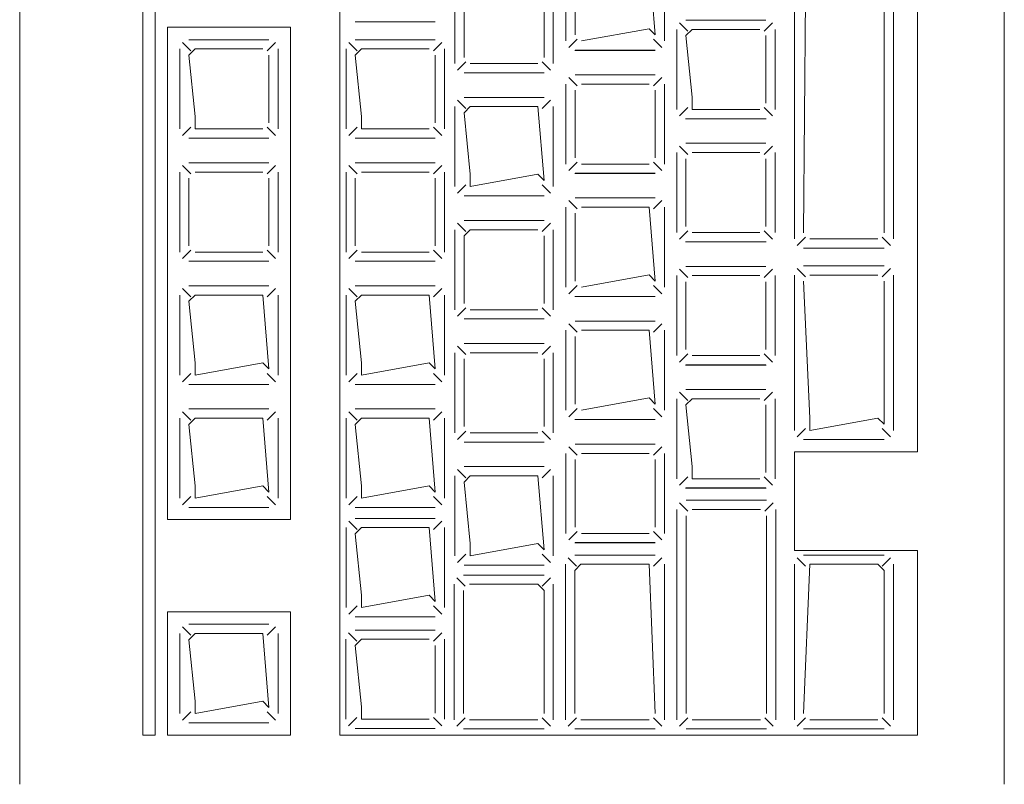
# Model space of a CAD drawing. Header units: feet. Extents: x 8 to 127, y 6 to 90.
# Tile 510 of 538: x 60.9998 to 61.0798, y 63.4356 to 63.4977. Entities that reach past the tile are written whole.
import ezdxf

# ---------------------------------------------------------------- set-up
doc = ezdxf.new("R2010")
doc.units = ezdxf.units.FT
doc.header["$MEASUREMENT"] = 0
doc.layers.add('MOBILARIO', color=8, linetype='Continuous')

msp = doc.modelspace()

# ---------------------------------------------------------------- linework, layer by layer
at = {"layer": 'MOBILARIO', "lineweight": 5}
for p, q in [((60.999782, 63.663621), (60.999782, 63.435621)), ((60.999782, 63.663621), (60.999782, 63.435621)), ((61.079782, 63.435621), (61.079782, 63.663621)), ((61.079782, 63.435621), (61.079782, 63.663621)), ((61.009782, 63.617621), (61.009782, 63.439621)), ((61.009782, 63.617621), (61.009782, 63.439621)), ((61.010782, 63.439621), (61.010782, 63.617621)), ((61.010782, 63.439621), (61.010782, 63.617621)), ((61.025782, 63.584121), (61.025782, 63.439621)), ((61.025782, 63.584121), (61.025782, 63.439621)), ((61.072722, 63.462621), (61.072722, 63.559121)), ((61.072722, 63.462621), (61.072722, 63.559121)), ((61.062722, 63.54182), (61.062722, 63.479923)), ((61.062722, 63.54182), (61.062722, 63.479923)), ((61.063472, 63.480423), (61.063972, 63.54182)), ((61.063472, 63.480423), (61.063972, 63.54182)), ((61.070767, 63.479923), (61.070767, 63.54182)), ((61.070767, 63.479923), (61.070767, 63.54182)), ((61.070017, 63.54132), (61.070017, 63.480423)), ((61.070017, 63.54132), (61.070017, 63.480423)), ((61.044169, 63.502508), (61.044169, 63.496008)), ((61.044169, 63.502508), (61.044169, 63.496008)), ((61.051419, 63.496508), (61.050919, 63.502508)), ((61.051419, 63.496508), (61.050919, 63.502508)), ((61.052169, 63.496008), (61.052169, 63.502508)), ((61.052169, 63.496008), (61.052169, 63.502508)), ((61.044919, 63.502008), (61.044919, 63.496508)), ((61.044919, 63.502008), (61.044919, 63.496508)), ((61.035133, 63.500676), (61.035133, 63.494176)), ((61.035133, 63.500676), (61.035133, 63.494176)), ((61.035883, 63.500176), (61.035883, 63.494676)), ((61.035883, 63.500176), (61.035883, 63.494676)), ((61.042383, 63.494676), (61.042383, 63.500176)), ((61.042383, 63.494676), (61.042383, 63.500176)), ((61.043133, 63.494176), (61.043133, 63.500676)), ((61.043133, 63.494176), (61.043133, 63.500676)), ((61.060418, 63.497695), (61.053918, 63.497695)), ((61.060418, 63.497695), (61.053918, 63.497695)), ((61.011782, 63.497121), (61.011782, 63.457121)), ((61.021782, 63.497121), (61.011782, 63.497121)), ((61.011782, 63.497121), (61.011782, 63.457121)), ((61.021782, 63.497121), (61.011782, 63.497121)), ((61.021782, 63.457121), (61.021782, 63.497121)), ((61.021782, 63.457121), (61.021782, 63.497121)), ((61.027049, 63.497561), (61.033549, 63.497561)), ((61.027049, 63.497561), (61.033549, 63.497561)), ((61.045419, 63.496008), (61.050919, 63.497008)), ((61.045419, 63.496008), (61.050919, 63.497008)), ((61.050919, 63.497008), (61.051419, 63.496508)), ((61.050919, 63.497008), (61.051419, 63.496508)), ((61.053168, 63.496945), (61.053168, 63.490445)), ((61.053168, 63.496945), (61.053168, 63.490445)), ((61.054065, 63.496799), (61.053388, 63.497476)), ((61.054065, 63.496799), (61.053388, 63.497476)), ((61.054418, 63.496945), (61.053918, 63.496445)), ((61.054418, 63.496945), (61.053918, 63.496445)), ((61.059918, 63.496945), (61.054418, 63.496945)), ((61.059918, 63.496945), (61.054418, 63.496945)), ((61.060272, 63.496799), (61.060949, 63.497476)), ((61.060272, 63.496799), (61.060949, 63.497476)), ((61.061168, 63.490445), (61.061168, 63.496945)), ((61.061168, 63.490445), (61.061168, 63.496945)), ((61.020032, 63.496112), (61.013532, 63.496112)), ((61.020032, 63.496112), (61.013532, 63.496112)), ((61.033549, 63.496112), (61.027049, 63.496112)), ((61.033549, 63.496112), (61.027049, 63.496112)), ((61.045065, 63.496155), (61.044389, 63.495478)), ((61.045065, 63.496155), (61.044389, 63.495478)), ((61.051272, 63.496155), (61.051949, 63.495478)), ((61.051272, 63.496155), (61.051949, 63.495478)), ((61.053918, 63.496445), (61.054418, 63.491445)), ((61.053918, 63.496445), (61.054418, 63.491445)), ((61.060418, 63.490945), (61.060418, 63.496445)), ((61.060418, 63.490945), (61.060418, 63.496445)), ((61.012782, 63.495362), (61.012782, 63.488862)), ((61.012782, 63.495362), (61.012782, 63.488862)), ((61.013679, 63.495215), (61.013002, 63.495892)), ((61.013679, 63.495215), (61.013002, 63.495892)), ((61.014032, 63.495362), (61.013532, 63.494862)), ((61.014032, 63.495362), (61.013532, 63.494862)), ((61.019532, 63.495362), (61.014032, 63.495362)), ((61.019532, 63.495362), (61.014032, 63.495362)), ((61.019886, 63.495215), (61.020563, 63.495892)), ((61.019886, 63.495215), (61.020563, 63.495892)), ((61.020782, 63.488862), (61.020782, 63.495362)), ((61.020782, 63.488862), (61.020782, 63.495362)), ((61.026299, 63.495362), (61.026299, 63.488862)), ((61.026299, 63.495362), (61.026299, 63.488862)), ((61.027196, 63.495215), (61.026519, 63.495892)), ((61.027196, 63.495215), (61.026519, 63.495892)), ((61.027549, 63.495362), (61.027049, 63.494862)), ((61.027549, 63.495362), (61.027049, 63.494862)), ((61.033049, 63.495362), (61.027549, 63.495362)), ((61.033049, 63.495362), (61.027549, 63.495362)), ((61.033403, 63.495215), (61.03408, 63.495892)), ((61.033403, 63.495215), (61.03408, 63.495892)), ((61.034299, 63.488862), (61.034299, 63.495362)), ((61.034299, 63.488862), (61.034299, 63.495362)), ((61.044883, 63.495246), (61.051427, 63.495246)), ((61.044883, 63.495246), (61.051427, 63.495246)), ((61.044919, 63.495258), (61.051419, 63.495258)), ((61.044919, 63.495258), (61.051419, 63.495258)), ((61.013532, 63.494862), (61.014032, 63.489862)), ((61.013532, 63.494862), (61.014032, 63.489862)), ((61.020032, 63.489362), (61.020032, 63.494862)), ((61.020032, 63.489362), (61.020032, 63.494862)), ((61.027049, 63.494862), (61.027549, 63.489862)), ((61.027049, 63.494862), (61.027549, 63.489862)), ((61.033549, 63.489362), (61.033549, 63.494862)), ((61.033549, 63.489362), (61.033549, 63.494862)), ((61.036029, 63.494322), (61.035352, 63.493646)), ((61.036029, 63.494322), (61.035352, 63.493646)), ((61.036383, 63.494176), (61.041883, 63.494176)), ((61.036383, 63.494176), (61.041883, 63.494176)), ((61.042236, 63.494322), (61.042913, 63.493646)), ((61.042236, 63.494322), (61.042913, 63.493646)), ((61.035883, 63.493426), (61.042383, 63.493426)), ((61.035883, 63.493426), (61.042383, 63.493426)), ((61.045065, 63.492362), (61.044389, 63.493039)), ((61.045065, 63.492362), (61.044389, 63.493039)), ((61.051419, 63.493258), (61.044919, 63.493258)), ((61.051419, 63.493258), (61.044919, 63.493258)), ((61.051272, 63.492362), (61.051949, 63.493039)), ((61.051272, 63.492362), (61.051949, 63.493039)), ((61.044169, 63.492508), (61.044169, 63.486008)), ((61.044169, 63.492508), (61.044169, 63.486008)), ((61.044919, 63.492008), (61.044919, 63.486508)), ((61.044919, 63.492008), (61.044919, 63.486508)), ((61.050919, 63.492508), (61.045419, 63.492508)), ((61.050919, 63.492508), (61.045419, 63.492508)), ((61.051419, 63.486508), (61.051419, 63.492008)), ((61.051419, 63.486508), (61.051419, 63.492008)), ((61.052169, 63.486008), (61.052169, 63.492508)), ((61.052169, 63.486008), (61.052169, 63.492508)), ((61.036029, 63.490529), (61.035352, 63.491206)), ((61.036029, 63.490529), (61.035352, 63.491206)), ((61.042383, 63.491426), (61.035883, 63.491426)), ((61.042383, 63.491426), (61.035883, 63.491426)), ((61.042236, 63.490529), (61.042913, 63.491206)), ((61.042236, 63.490529), (61.042913, 63.491206)), ((61.054418, 63.491445), (61.054418, 63.490445)), ((61.054418, 63.491445), (61.054418, 63.490445)), ((61.035133, 63.490676), (61.035133, 63.484176)), ((61.035133, 63.490676), (61.035133, 63.484176)), ((61.036383, 63.490676), (61.035883, 63.490176)), ((61.036383, 63.490676), (61.035883, 63.490176)), ((61.041883, 63.490676), (61.036383, 63.490676)), ((61.041883, 63.490676), (61.036383, 63.490676)), ((61.042383, 63.484676), (61.041883, 63.490676)), ((61.042383, 63.484676), (61.041883, 63.490676)), ((61.043133, 63.484176), (61.043133, 63.490676)), ((61.043133, 63.484176), (61.043133, 63.490676)), ((61.054065, 63.490592), (61.053388, 63.489915)), ((61.054065, 63.490592), (61.053388, 63.489915)), ((61.054418, 63.490445), (61.059918, 63.490445)), ((61.054418, 63.490445), (61.059918, 63.490445)), ((61.060272, 63.490592), (61.060949, 63.489915)), ((61.060272, 63.490592), (61.060949, 63.489915)), ((61.014032, 63.489862), (61.014032, 63.488862)), ((61.014032, 63.489862), (61.014032, 63.488862)), ((61.027549, 63.489862), (61.027549, 63.488862)), ((61.027549, 63.489862), (61.027549, 63.488862)), ((61.035883, 63.490176), (61.036383, 63.485176)), ((61.035883, 63.490176), (61.036383, 63.485176)), ((61.053882, 63.489683), (61.060427, 63.489683)), ((61.053882, 63.489683), (61.060427, 63.489683)), ((61.053918, 63.489695), (61.060418, 63.489695)), ((61.053918, 63.489695), (61.060418, 63.489695)), ((61.013679, 63.489008), (61.013002, 63.488331)), ((61.013679, 63.489008), (61.013002, 63.488331)), ((61.014032, 63.488862), (61.019532, 63.488862)), ((61.014032, 63.488862), (61.019532, 63.488862)), ((61.019886, 63.489008), (61.020563, 63.488331)), ((61.019886, 63.489008), (61.020563, 63.488331)), ((61.027196, 63.489008), (61.026519, 63.488331)), ((61.027196, 63.489008), (61.026519, 63.488331)), ((61.027549, 63.488862), (61.033049, 63.488862)), ((61.027549, 63.488862), (61.033049, 63.488862)), ((61.033403, 63.489008), (61.03408, 63.488331)), ((61.033403, 63.489008), (61.03408, 63.488331)), ((61.013532, 63.488112), (61.020032, 63.488112)), ((61.013532, 63.488112), (61.020032, 63.488112)), ((61.027049, 63.488112), (61.033549, 63.488112)), ((61.027049, 63.488112), (61.033549, 63.488112)), ((61.054065, 63.486799), (61.053388, 63.487476)), ((61.054065, 63.486799), (61.053388, 63.487476)), ((61.060418, 63.487695), (61.053918, 63.487695)), ((61.060418, 63.487695), (61.053918, 63.487695)), ((61.060272, 63.486799), (61.060949, 63.487476)), ((61.060272, 63.486799), (61.060949, 63.487476)), ((61.053168, 63.486945), (61.053168, 63.480445)), ((61.053168, 63.486945), (61.053168, 63.480445)), ((61.053918, 63.486445), (61.053918, 63.480945)), ((61.053918, 63.486445), (61.053918, 63.480945)), ((61.059918, 63.486945), (61.054418, 63.486945)), ((61.059918, 63.486945), (61.054418, 63.486945)), ((61.060418, 63.480945), (61.060418, 63.486445)), ((61.060418, 63.480945), (61.060418, 63.486445)), ((61.061168, 63.480445), (61.061168, 63.486945)), ((61.061168, 63.480445), (61.061168, 63.486945)), ((61.013679, 63.485215), (61.013002, 63.485892)), ((61.013679, 63.485215), (61.013002, 63.485892)), ((61.020032, 63.486112), (61.013532, 63.486112)), ((61.020032, 63.486112), (61.013532, 63.486112)), ((61.019886, 63.485215), (61.020563, 63.485892)), ((61.019886, 63.485215), (61.020563, 63.485892)), ((61.027196, 63.485215), (61.026519, 63.485892)), ((61.027196, 63.485215), (61.026519, 63.485892)), ((61.033549, 63.486112), (61.027049, 63.486112)), ((61.033549, 63.486112), (61.027049, 63.486112)), ((61.033403, 63.485215), (61.03408, 63.485892)), ((61.033403, 63.485215), (61.03408, 63.485892)), ((61.045065, 63.486155), (61.044389, 63.485478)), ((61.045065, 63.486155), (61.044389, 63.485478)), ((61.045419, 63.486008), (61.050919, 63.486008)), ((61.045419, 63.486008), (61.050919, 63.486008)), ((61.051272, 63.486155), (61.051949, 63.485478)), ((61.051272, 63.486155), (61.051949, 63.485478)), ((61.012782, 63.485362), (61.012782, 63.478862)), ((61.012782, 63.485362), (61.012782, 63.478862)), ((61.013532, 63.484862), (61.013532, 63.479362)), ((61.013532, 63.484862), (61.013532, 63.479362)), ((61.019532, 63.485362), (61.014032, 63.485362)), ((61.019532, 63.485362), (61.014032, 63.485362)), ((61.020032, 63.479362), (61.020032, 63.484862)), ((61.020032, 63.479362), (61.020032, 63.484862)), ((61.020782, 63.478862), (61.020782, 63.485362)), ((61.020782, 63.478862), (61.020782, 63.485362)), ((61.026299, 63.485362), (61.026299, 63.478862)), ((61.026299, 63.485362), (61.026299, 63.478862)), ((61.027049, 63.484862), (61.027049, 63.479362)), ((61.027049, 63.484862), (61.027049, 63.479362)), ((61.033049, 63.485362), (61.027549, 63.485362)), ((61.033049, 63.485362), (61.027549, 63.485362)), ((61.033549, 63.479362), (61.033549, 63.484862)), ((61.033549, 63.479362), (61.033549, 63.484862)), ((61.034299, 63.478862), (61.034299, 63.485362)), ((61.034299, 63.478862), (61.034299, 63.485362)), ((61.036383, 63.485176), (61.036383, 63.484176)), ((61.036383, 63.484176), (61.041883, 63.485176)), ((61.036383, 63.485176), (61.036383, 63.484176)), ((61.036383, 63.484176), (61.041883, 63.485176)), ((61.041883, 63.485176), (61.042383, 63.484676)), ((61.041883, 63.485176), (61.042383, 63.484676)), ((61.044883, 63.485246), (61.051427, 63.485246)), ((61.044883, 63.485246), (61.051427, 63.485246)), ((61.044919, 63.485258), (61.051419, 63.485258)), ((61.044919, 63.485258), (61.051419, 63.485258)), ((61.036029, 63.484322), (61.035352, 63.483646)), ((61.036029, 63.484322), (61.035352, 63.483646)), ((61.042236, 63.484322), (61.042913, 63.483646)), ((61.042236, 63.484322), (61.042913, 63.483646)), ((61.035883, 63.483426), (61.042383, 63.483426)), ((61.035883, 63.483426), (61.042383, 63.483426)), ((61.051419, 63.483258), (61.044919, 63.483258)), ((61.051419, 63.483258), (61.044919, 63.483258)), ((61.044169, 63.482508), (61.044169, 63.476008)), ((61.044169, 63.482508), (61.044169, 63.476008)), ((61.045065, 63.482362), (61.044389, 63.483039)), ((61.045065, 63.482362), (61.044389, 63.483039)), ((61.050919, 63.482508), (61.045419, 63.482508)), ((61.050919, 63.482508), (61.045419, 63.482508)), ((61.051419, 63.476508), (61.050919, 63.482508)), ((61.051419, 63.476508), (61.050919, 63.482508)), ((61.051272, 63.482362), (61.051949, 63.483039)), ((61.051272, 63.482362), (61.051949, 63.483039)), ((61.052169, 63.476008), (61.052169, 63.482508)), ((61.052169, 63.476008), (61.052169, 63.482508)), ((61.044919, 63.482008), (61.044919, 63.476508)), ((61.044919, 63.482008), (61.044919, 63.476508)), ((61.036029, 63.480529), (61.035352, 63.481206)), ((61.036029, 63.480529), (61.035352, 63.481206)), ((61.042383, 63.481426), (61.035883, 63.481426)), ((61.042383, 63.481426), (61.035883, 63.481426)), ((61.042236, 63.480529), (61.042913, 63.481206)), ((61.042236, 63.480529), (61.042913, 63.481206)), ((61.035133, 63.480676), (61.035133, 63.474176)), ((61.035133, 63.480676), (61.035133, 63.474176)), ((61.036383, 63.480676), (61.035883, 63.480176)), ((61.036383, 63.480676), (61.035883, 63.480176)), ((61.035883, 63.480176), (61.035883, 63.474676)), ((61.035883, 63.480176), (61.035883, 63.474676)), ((61.041883, 63.480676), (61.036383, 63.480676)), ((61.041883, 63.480676), (61.036383, 63.480676)), ((61.042383, 63.474676), (61.042383, 63.480176)), ((61.042383, 63.474676), (61.042383, 63.480176)), ((61.043133, 63.474176), (61.043133, 63.480676)), ((61.043133, 63.474176), (61.043133, 63.480676)), ((61.054065, 63.480592), (61.053388, 63.479915)), ((61.054065, 63.480592), (61.053388, 63.479915)), ((61.054418, 63.480445), (61.059918, 63.480445)), ((61.054418, 63.480445), (61.059918, 63.480445)), ((61.060272, 63.480592), (61.060949, 63.479915)), ((61.060272, 63.480592), (61.060949, 63.479915)), ((61.063619, 63.48007), (61.062942, 63.479393)), ((61.063619, 63.48007), (61.062942, 63.479393)), ((61.06987, 63.48007), (61.070547, 63.479393)), ((61.06987, 63.48007), (61.070547, 63.479393)), ((61.053882, 63.479683), (61.060427, 63.479683)), ((61.053882, 63.479683), (61.060427, 63.479683)), ((61.053918, 63.479695), (61.060418, 63.479695)), ((61.053918, 63.479695), (61.060418, 63.479695)), ((61.069517, 63.479923), (61.063972, 63.479923)), ((61.069517, 63.479923), (61.063972, 63.479923)), ((61.013679, 63.479008), (61.013002, 63.478331)), ((61.013679, 63.479008), (61.013002, 63.478331)), ((61.014032, 63.478862), (61.019532, 63.478862)), ((61.014032, 63.478862), (61.019532, 63.478862)), ((61.019886, 63.479008), (61.020563, 63.478331)), ((61.019886, 63.479008), (61.020563, 63.478331)), ((61.027196, 63.479008), (61.026519, 63.478331)), ((61.027196, 63.479008), (61.026519, 63.478331)), ((61.027549, 63.478862), (61.033049, 63.478862)), ((61.027549, 63.478862), (61.033049, 63.478862)), ((61.033403, 63.479008), (61.03408, 63.478331)), ((61.033403, 63.479008), (61.03408, 63.478331)), ((61.063472, 63.479173), (61.070017, 63.479173)), ((61.063472, 63.479173), (61.070017, 63.479173)), ((61.013532, 63.478112), (61.020032, 63.478112)), ((61.013532, 63.478112), (61.020032, 63.478112)), ((61.027049, 63.478112), (61.033549, 63.478112)), ((61.027049, 63.478112), (61.033549, 63.478112)), ((61.060418, 63.477695), (61.053918, 63.477695)), ((61.060418, 63.477695), (61.053918, 63.477695)), ((61.063472, 63.477746), (61.070017, 63.477746)), ((61.063472, 63.477746), (61.070017, 63.477746)), ((61.045419, 63.476008), (61.050919, 63.477008)), ((61.045419, 63.476008), (61.050919, 63.477008)), ((61.050919, 63.477008), (61.051419, 63.476508)), ((61.050919, 63.477008), (61.051419, 63.476508)), ((61.053168, 63.476945), (61.053168, 63.470445)), ((61.053168, 63.476945), (61.053168, 63.470445)), ((61.054065, 63.476799), (61.053388, 63.477476)), ((61.054065, 63.476799), (61.053388, 63.477476)), ((61.059918, 63.476945), (61.054418, 63.476945)), ((61.059918, 63.476945), (61.054418, 63.476945)), ((61.060272, 63.476799), (61.060949, 63.477476)), ((61.060272, 63.476799), (61.060949, 63.477476)), ((61.061168, 63.470445), (61.061168, 63.476945)), ((61.061168, 63.470445), (61.061168, 63.476945)), ((61.062722, 63.464371), (61.062722, 63.476996)), ((61.062722, 63.464371), (61.062722, 63.476996)), ((61.063619, 63.47685), (61.062942, 63.477527)), ((61.063619, 63.47685), (61.062942, 63.477527)), ((61.069517, 63.476996), (61.063972, 63.476996)), ((61.069517, 63.476996), (61.063972, 63.476996)), ((61.06987, 63.47685), (61.070547, 63.477527)), ((61.06987, 63.47685), (61.070547, 63.477527)), ((61.070767, 63.476996), (61.070767, 63.464371)), ((61.070767, 63.476996), (61.070767, 63.464371)), ((61.020032, 63.476112), (61.013532, 63.476112)), ((61.020032, 63.476112), (61.013532, 63.476112)), ((61.033549, 63.476112), (61.027049, 63.476112)), ((61.033549, 63.476112), (61.027049, 63.476112)), ((61.045065, 63.476155), (61.044389, 63.475478)), ((61.045065, 63.476155), (61.044389, 63.475478)), ((61.051272, 63.476155), (61.051949, 63.475478)), ((61.051272, 63.476155), (61.051949, 63.475478)), ((61.053918, 63.476445), (61.053918, 63.470945)), ((61.053918, 63.476445), (61.053918, 63.470945)), ((61.060418, 63.470945), (61.060418, 63.476445)), ((61.060418, 63.470945), (61.060418, 63.476445)), ((61.063472, 63.476496), (61.063972, 63.465371)), ((61.063472, 63.476496), (61.063972, 63.465371)), ((61.070017, 63.464871), (61.070017, 63.476496)), ((61.070017, 63.464871), (61.070017, 63.476496)), ((61.012782, 63.475362), (61.012782, 63.468862)), ((61.012782, 63.475362), (61.012782, 63.468862)), ((61.013679, 63.475215), (61.013002, 63.475892)), ((61.013679, 63.475215), (61.013002, 63.475892)), ((61.014032, 63.475362), (61.013532, 63.474862)), ((61.014032, 63.475362), (61.013532, 63.474862)), ((61.019532, 63.475362), (61.014032, 63.475362)), ((61.019532, 63.475362), (61.014032, 63.475362)), ((61.020032, 63.469362), (61.019532, 63.475362)), ((61.020032, 63.469362), (61.019532, 63.475362)), ((61.019886, 63.475215), (61.020563, 63.475892)), ((61.019886, 63.475215), (61.020563, 63.475892)), ((61.020782, 63.468862), (61.020782, 63.475362)), ((61.020782, 63.468862), (61.020782, 63.475362)), ((61.026299, 63.475362), (61.026299, 63.468862)), ((61.026299, 63.475362), (61.026299, 63.468862)), ((61.027196, 63.475215), (61.026519, 63.475892)), ((61.027196, 63.475215), (61.026519, 63.475892)), ((61.027549, 63.475362), (61.027049, 63.474862)), ((61.027549, 63.475362), (61.027049, 63.474862)), ((61.033049, 63.475362), (61.027549, 63.475362)), ((61.033049, 63.475362), (61.027549, 63.475362)), ((61.033549, 63.469362), (61.033049, 63.475362)), ((61.033549, 63.469362), (61.033049, 63.475362)), ((61.033403, 63.475215), (61.03408, 63.475892)), ((61.033403, 63.475215), (61.03408, 63.475892)), ((61.034299, 63.468862), (61.034299, 63.475362)), ((61.034299, 63.468862), (61.034299, 63.475362)), ((61.044883, 63.475246), (61.051427, 63.475246)), ((61.044883, 63.475246), (61.051427, 63.475246)), ((61.044919, 63.475258), (61.051419, 63.475258)), ((61.044919, 63.475258), (61.051419, 63.475258)), ((61.013532, 63.474862), (61.014032, 63.469862)), ((61.013532, 63.474862), (61.014032, 63.469862)), ((61.027049, 63.474862), (61.027549, 63.469862)), ((61.027049, 63.474862), (61.027549, 63.469862)), ((61.036029, 63.474322), (61.035352, 63.473646)), ((61.036029, 63.474322), (61.035352, 63.473646)), ((61.036383, 63.474176), (61.041883, 63.474176)), ((61.036383, 63.474176), (61.041883, 63.474176)), ((61.042236, 63.474322), (61.042913, 63.473646)), ((61.042236, 63.474322), (61.042913, 63.473646)), ((61.035883, 63.473426), (61.042383, 63.473426)), ((61.035883, 63.473426), (61.042383, 63.473426)), ((61.045065, 63.472362), (61.044389, 63.473039)), ((61.045065, 63.472362), (61.044389, 63.473039)), ((61.051419, 63.473258), (61.044919, 63.473258)), ((61.051419, 63.473258), (61.044919, 63.473258)), ((61.051272, 63.472362), (61.051949, 63.473039)), ((61.051272, 63.472362), (61.051949, 63.473039)), ((61.044169, 63.472508), (61.044169, 63.466008)), ((61.044169, 63.472508), (61.044169, 63.466008)), ((61.044919, 63.472008), (61.044919, 63.466508)), ((61.044919, 63.472008), (61.044919, 63.466508)), ((61.050919, 63.472508), (61.045419, 63.472508)), ((61.050919, 63.472508), (61.045419, 63.472508)), ((61.051419, 63.466508), (61.050919, 63.472508)), ((61.051419, 63.466508), (61.050919, 63.472508)), ((61.052169, 63.466008), (61.052169, 63.472508)), ((61.052169, 63.466008), (61.052169, 63.472508)), ((61.036029, 63.470529), (61.035352, 63.471206)), ((61.036029, 63.470529), (61.035352, 63.471206)), ((61.042383, 63.471426), (61.035883, 63.471426)), ((61.042383, 63.471426), (61.035883, 63.471426)), ((61.042236, 63.470529), (61.042913, 63.471206)), ((61.042236, 63.470529), (61.042913, 63.471206)), ((61.035133, 63.470676), (61.035133, 63.464176)), ((61.035133, 63.470676), (61.035133, 63.464176)), ((61.041883, 63.470676), (61.036383, 63.470676)), ((61.041883, 63.470676), (61.036383, 63.470676)), ((61.043133, 63.464176), (61.043133, 63.470676)), ((61.043133, 63.464176), (61.043133, 63.470676)), ((61.054065, 63.470592), (61.053388, 63.469915)), ((61.054065, 63.470592), (61.053388, 63.469915)), ((61.054418, 63.470445), (61.059918, 63.470445)), ((61.054418, 63.470445), (61.059918, 63.470445)), ((61.060272, 63.470592), (61.060949, 63.469915)), ((61.060272, 63.470592), (61.060949, 63.469915)), ((61.014032, 63.469862), (61.014032, 63.468862)), ((61.014032, 63.468862), (61.019532, 63.469862)), ((61.014032, 63.469862), (61.014032, 63.468862)), ((61.014032, 63.468862), (61.019532, 63.469862)), ((61.019532, 63.469862), (61.020032, 63.469362)), ((61.019532, 63.469862), (61.020032, 63.469362)), ((61.027549, 63.469862), (61.027549, 63.468862)), ((61.027549, 63.468862), (61.033049, 63.469862)), ((61.027549, 63.469862), (61.027549, 63.468862)), ((61.027549, 63.468862), (61.033049, 63.469862)), ((61.033049, 63.469862), (61.033549, 63.469362)), ((61.033049, 63.469862), (61.033549, 63.469362)), ((61.035883, 63.470176), (61.035883, 63.464676)), ((61.035883, 63.470176), (61.035883, 63.464676)), ((61.042383, 63.464676), (61.042383, 63.470176)), ((61.042383, 63.464676), (61.042383, 63.470176)), ((61.053882, 63.469683), (61.060427, 63.469683)), ((61.053882, 63.469683), (61.060427, 63.469683)), ((61.053918, 63.469695), (61.060418, 63.469695)), ((61.053918, 63.469695), (61.060418, 63.469695)), ((61.013679, 63.469008), (61.013002, 63.468331)), ((61.013679, 63.469008), (61.013002, 63.468331)), ((61.019886, 63.469008), (61.020563, 63.468331)), ((61.019886, 63.469008), (61.020563, 63.468331)), ((61.027196, 63.469008), (61.026519, 63.468331)), ((61.027196, 63.469008), (61.026519, 63.468331)), ((61.033403, 63.469008), (61.03408, 63.468331)), ((61.033403, 63.469008), (61.03408, 63.468331)), ((61.013532, 63.468112), (61.020032, 63.468112)), ((61.013532, 63.468112), (61.020032, 63.468112)), ((61.027049, 63.468112), (61.033549, 63.468112)), ((61.027049, 63.468112), (61.033549, 63.468112)), ((61.054065, 63.466799), (61.053388, 63.467476)), ((61.054065, 63.466799), (61.053388, 63.467476)), ((61.060418, 63.467695), (61.053918, 63.467695)), ((61.060418, 63.467695), (61.053918, 63.467695)), ((61.060272, 63.466799), (61.060949, 63.467476)), ((61.060272, 63.466799), (61.060949, 63.467476)), ((61.045419, 63.466008), (61.050919, 63.467008)), ((61.045419, 63.466008), (61.050919, 63.467008)), ((61.050919, 63.467008), (61.051419, 63.466508)), ((61.050919, 63.467008), (61.051419, 63.466508)), ((61.053168, 63.466945), (61.053168, 63.460445)), ((61.053168, 63.466945), (61.053168, 63.460445)), ((61.054418, 63.466945), (61.053918, 63.466445)), ((61.054418, 63.466945), (61.053918, 63.466445)), ((61.053918, 63.466445), (61.054418, 63.461445)), ((61.053918, 63.466445), (61.054418, 63.461445)), ((61.059918, 63.466945), (61.054418, 63.466945)), ((61.059918, 63.466945), (61.054418, 63.466945)), ((61.060418, 63.460945), (61.060418, 63.466445)), ((61.060418, 63.460945), (61.060418, 63.466445)), ((61.061168, 63.460445), (61.061168, 63.466945)), ((61.061168, 63.460445), (61.061168, 63.466945)), ((61.013679, 63.465215), (61.013002, 63.465892)), ((61.013679, 63.465215), (61.013002, 63.465892)), ((61.020032, 63.466112), (61.013532, 63.466112)), ((61.020032, 63.466112), (61.013532, 63.466112)), ((61.019886, 63.465215), (61.020563, 63.465892)), ((61.019886, 63.465215), (61.020563, 63.465892)), ((61.027196, 63.465215), (61.026519, 63.465892)), ((61.027196, 63.465215), (61.026519, 63.465892)), ((61.033549, 63.466112), (61.027049, 63.466112)), ((61.033549, 63.466112), (61.027049, 63.466112)), ((61.033403, 63.465215), (61.03408, 63.465892)), ((61.033403, 63.465215), (61.03408, 63.465892)), ((61.045065, 63.466155), (61.044389, 63.465478)), ((61.045065, 63.466155), (61.044389, 63.465478)), ((61.051272, 63.466155), (61.051949, 63.465478)), ((61.051272, 63.466155), (61.051949, 63.465478)), ((61.012782, 63.465362), (61.012782, 63.458862)), ((61.012782, 63.465362), (61.012782, 63.458862)), ((61.014032, 63.465362), (61.013532, 63.464862)), ((61.014032, 63.465362), (61.013532, 63.464862)), ((61.013532, 63.464862), (61.014032, 63.459862)), ((61.013532, 63.464862), (61.014032, 63.459862)), ((61.019532, 63.465362), (61.014032, 63.465362)), ((61.019532, 63.465362), (61.014032, 63.465362)), ((61.020032, 63.459362), (61.019532, 63.465362)), ((61.020032, 63.459362), (61.019532, 63.465362)), ((61.020782, 63.458862), (61.020782, 63.465362)), ((61.020782, 63.458862), (61.020782, 63.465362)), ((61.026299, 63.465362), (61.026299, 63.458862)), ((61.026299, 63.465362), (61.026299, 63.458862)), ((61.027549, 63.465362), (61.027049, 63.464862)), ((61.027549, 63.465362), (61.027049, 63.464862)), ((61.027049, 63.464862), (61.027549, 63.459862)), ((61.027049, 63.464862), (61.027549, 63.459862)), ((61.033049, 63.465362), (61.027549, 63.465362)), ((61.033049, 63.465362), (61.027549, 63.465362)), ((61.033549, 63.459362), (61.033049, 63.465362)), ((61.033549, 63.459362), (61.033049, 63.465362)), ((61.034299, 63.458862), (61.034299, 63.465362)), ((61.034299, 63.458862), (61.034299, 63.465362)), ((61.044883, 63.465246), (61.051427, 63.465246)), ((61.044883, 63.465246), (61.051427, 63.465246)), ((61.044919, 63.465258), (61.051419, 63.465258)), ((61.044919, 63.465258), (61.051419, 63.465258)), ((61.063972, 63.465371), (61.063972, 63.464371)), ((61.063972, 63.464371), (61.069517, 63.465371)), ((61.063972, 63.465371), (61.063972, 63.464371)), ((61.063972, 63.464371), (61.069517, 63.465371)), ((61.069517, 63.465371), (61.070017, 63.464871)), ((61.069517, 63.465371), (61.070017, 63.464871)), ((61.036029, 63.464322), (61.035352, 63.463646)), ((61.036029, 63.464322), (61.035352, 63.463646)), ((61.036383, 63.464176), (61.041883, 63.464176)), ((61.036383, 63.464176), (61.041883, 63.464176)), ((61.042236, 63.464322), (61.042913, 63.463646)), ((61.042236, 63.464322), (61.042913, 63.463646)), ((61.063619, 63.464517), (61.062942, 63.46384)), ((61.063619, 63.464517), (61.062942, 63.46384)), ((61.06987, 63.464517), (61.070547, 63.46384)), ((61.06987, 63.464517), (61.070547, 63.46384)), ((61.035883, 63.463426), (61.042383, 63.463426)), ((61.035883, 63.463426), (61.042383, 63.463426)), ((61.051419, 63.463258), (61.044919, 63.463258)), ((61.051419, 63.463258), (61.044919, 63.463258)), ((61.070017, 63.463621), (61.063472, 63.463621)), ((61.070017, 63.463621), (61.063472, 63.463621)), ((61.044169, 63.462508), (61.044169, 63.456008)), ((61.044169, 63.462508), (61.044169, 63.456008)), ((61.045065, 63.462362), (61.044389, 63.463039)), ((61.045065, 63.462362), (61.044389, 63.463039)), ((61.050919, 63.462508), (61.045419, 63.462508)), ((61.050919, 63.462508), (61.045419, 63.462508)), ((61.051272, 63.462362), (61.051949, 63.463039)), ((61.051272, 63.462362), (61.051949, 63.463039)), ((61.052169, 63.456008), (61.052169, 63.462508)), ((61.052169, 63.456008), (61.052169, 63.462508)), ((61.062722, 63.454621), (61.062722, 63.462621)), ((61.062722, 63.462621), (61.072722, 63.462621)), ((61.062722, 63.454621), (61.062722, 63.462621)), ((61.062722, 63.462621), (61.072722, 63.462621)), ((61.044919, 63.462008), (61.044919, 63.456508)), ((61.044919, 63.462008), (61.044919, 63.456508)), ((61.051419, 63.456508), (61.051419, 63.462008)), ((61.051419, 63.456508), (61.051419, 63.462008)), ((61.036029, 63.460529), (61.035352, 63.461206)), ((61.036029, 63.460529), (61.035352, 63.461206)), ((61.042383, 63.461426), (61.035883, 63.461426)), ((61.042383, 63.461426), (61.035883, 63.461426)), ((61.042236, 63.460529), (61.042913, 63.461206)), ((61.042236, 63.460529), (61.042913, 63.461206)), ((61.054418, 63.461445), (61.054418, 63.460445)), ((61.054418, 63.461445), (61.054418, 63.460445)), ((61.035133, 63.460676), (61.035133, 63.454176)), ((61.035133, 63.460676), (61.035133, 63.454176)), ((61.036383, 63.460676), (61.035883, 63.460176)), ((61.036383, 63.460676), (61.035883, 63.460176)), ((61.035883, 63.460176), (61.036383, 63.455176)), ((61.035883, 63.460176), (61.036383, 63.455176)), ((61.041883, 63.460676), (61.036383, 63.460676)), ((61.041883, 63.460676), (61.036383, 63.460676)), ((61.042383, 63.454676), (61.041883, 63.460676)), ((61.042383, 63.454676), (61.041883, 63.460676)), ((61.043133, 63.454176), (61.043133, 63.460676)), ((61.043133, 63.454176), (61.043133, 63.460676)), ((61.054065, 63.460592), (61.053388, 63.459915)), ((61.054065, 63.460592), (61.053388, 63.459915)), ((61.054418, 63.460445), (61.059918, 63.460445)), ((61.054418, 63.460445), (61.059918, 63.460445)), ((61.060272, 63.460592), (61.060949, 63.459915)), ((61.060272, 63.460592), (61.060949, 63.459915)), ((61.014032, 63.459862), (61.014032, 63.458862)), ((61.014032, 63.458862), (61.019532, 63.459862)), ((61.014032, 63.459862), (61.014032, 63.458862)), ((61.014032, 63.458862), (61.019532, 63.459862)), ((61.019532, 63.459862), (61.020032, 63.459362)), ((61.019532, 63.459862), (61.020032, 63.459362)), ((61.027549, 63.459862), (61.027549, 63.458862)), ((61.027549, 63.458862), (61.033049, 63.459862)), ((61.027549, 63.459862), (61.027549, 63.458862)), ((61.027549, 63.458862), (61.033049, 63.459862)), ((61.033049, 63.459862), (61.033549, 63.459362)), ((61.033049, 63.459862), (61.033549, 63.459362)), ((61.053882, 63.459683), (61.060427, 63.459683)), ((61.053882, 63.459683), (61.060427, 63.459683)), ((61.053918, 63.459695), (61.060418, 63.459695)), ((61.053918, 63.459695), (61.060418, 63.459695)), ((61.013679, 63.459008), (61.013002, 63.458331)), ((61.013679, 63.459008), (61.013002, 63.458331)), ((61.019886, 63.459008), (61.020563, 63.458331)), ((61.019886, 63.459008), (61.020563, 63.458331)), ((61.027196, 63.459008), (61.026519, 63.458331)), ((61.027196, 63.459008), (61.026519, 63.458331)), ((61.033403, 63.459008), (61.03408, 63.458331)), ((61.033403, 63.459008), (61.03408, 63.458331)), ((61.054074, 63.457798), (61.053397, 63.458475)), ((61.054074, 63.457798), (61.053397, 63.458475)), ((61.053927, 63.458694), (61.060472, 63.458694)), ((61.053927, 63.458694), (61.060472, 63.458694)), ((61.060326, 63.457798), (61.061002, 63.458475)), ((61.060326, 63.457798), (61.061002, 63.458475)), ((61.013532, 63.458112), (61.020032, 63.458112)), ((61.013532, 63.458112), (61.020032, 63.458112)), ((61.027049, 63.458112), (61.033549, 63.458112)), ((61.027049, 63.458112), (61.033549, 63.458112)), ((61.053177, 63.440871), (61.053177, 63.457944)), ((61.053177, 63.440871), (61.053177, 63.457944)), ((61.054427, 63.457944), (61.059972, 63.457944)), ((61.054427, 63.457944), (61.059972, 63.457944)), ((61.061222, 63.457944), (61.061222, 63.440871)), ((61.061222, 63.457944), (61.061222, 63.440871)), ((61.011782, 63.457121), (61.021782, 63.457121)), ((61.011782, 63.457121), (61.021782, 63.457121)), ((61.027196, 63.456327), (61.026519, 63.457004)), ((61.027196, 63.456327), (61.026519, 63.457004)), ((61.033549, 63.457223), (61.027049, 63.457223)), ((61.033549, 63.457223), (61.027049, 63.457223)), ((61.033403, 63.456327), (61.03408, 63.457004)), ((61.033403, 63.456327), (61.03408, 63.457004)), ((61.053927, 63.441371), (61.053927, 63.457444)), ((61.053927, 63.441371), (61.053927, 63.457444)), ((61.060472, 63.457444), (61.060472, 63.441371)), ((61.060472, 63.457444), (61.060472, 63.441371)), ((61.026299, 63.456473), (61.026299, 63.449973)), ((61.026299, 63.456473), (61.026299, 63.449973)), ((61.027549, 63.456473), (61.027049, 63.455973)), ((61.027549, 63.456473), (61.027049, 63.455973)), ((61.033049, 63.456473), (61.027549, 63.456473)), ((61.033049, 63.456473), (61.027549, 63.456473)), ((61.033549, 63.450473), (61.033049, 63.456473)), ((61.033549, 63.450473), (61.033049, 63.456473)), ((61.034299, 63.449973), (61.034299, 63.456473)), ((61.034299, 63.449973), (61.034299, 63.456473)), ((61.045065, 63.456155), (61.044389, 63.455478)), ((61.045065, 63.456155), (61.044389, 63.455478)), ((61.045419, 63.456008), (61.050919, 63.456008)), ((61.045419, 63.456008), (61.050919, 63.456008)), ((61.051272, 63.456155), (61.051949, 63.455478)), ((61.051272, 63.456155), (61.051949, 63.455478)), ((61.027049, 63.455973), (61.027549, 63.450973)), ((61.027049, 63.455973), (61.027549, 63.450973)), ((61.044883, 63.455246), (61.051427, 63.455246)), ((61.044883, 63.455246), (61.051427, 63.455246)), ((61.044919, 63.455258), (61.051419, 63.455258)), ((61.044919, 63.455258), (61.051419, 63.455258)), ((61.036383, 63.455176), (61.036383, 63.454176)), ((61.036383, 63.454176), (61.041883, 63.455176)), ((61.036383, 63.455176), (61.036383, 63.454176)), ((61.036383, 63.454176), (61.041883, 63.455176)), ((61.041883, 63.455176), (61.042383, 63.454676)), ((61.041883, 63.455176), (61.042383, 63.454676)), ((61.062722, 63.454621), (61.072722, 63.454621)), ((61.062722, 63.454621), (61.072722, 63.454621)), ((61.072722, 63.439621), (61.072722, 63.454621)), ((61.072722, 63.439621), (61.072722, 63.454621)), ((61.036029, 63.454322), (61.035352, 63.453646)), ((61.036029, 63.454322), (61.035352, 63.453646)), ((61.042236, 63.454322), (61.042913, 63.453646)), ((61.042236, 63.454322), (61.042913, 63.453646)), ((61.045029, 63.45335), (61.044352, 63.454027)), ((61.045029, 63.45335), (61.044352, 63.454027)), ((61.044883, 63.454246), (61.051427, 63.454246)), ((61.044883, 63.454246), (61.051427, 63.454246)), ((61.051281, 63.45335), (61.051958, 63.454027)), ((61.051281, 63.45335), (61.051958, 63.454027)), ((61.063619, 63.45335), (61.062942, 63.454027)), ((61.063619, 63.45335), (61.062942, 63.454027)), ((61.063472, 63.454246), (61.070017, 63.454246)), ((61.063472, 63.454246), (61.070017, 63.454246)), ((61.06987, 63.45335), (61.070547, 63.454027)), ((61.06987, 63.45335), (61.070547, 63.454027)), ((61.035883, 63.453426), (61.042383, 63.453426)), ((61.035883, 63.453426), (61.042383, 63.453426)), ((61.044133, 63.440871), (61.044133, 63.453496)), ((61.044133, 63.440871), (61.044133, 63.453496)), ((61.045383, 63.453496), (61.044883, 63.452996)), ((61.045383, 63.453496), (61.044883, 63.452996)), ((61.044883, 63.452996), (61.044883, 63.441371)), ((61.044883, 63.452996), (61.044883, 63.441371)), ((61.050927, 63.453496), (61.045383, 63.453496)), ((61.050927, 63.453496), (61.045383, 63.453496)), ((61.051427, 63.441371), (61.050927, 63.453496)), ((61.051427, 63.441371), (61.050927, 63.453496)), ((61.052177, 63.453496), (61.052177, 63.440871)), ((61.052177, 63.453496), (61.052177, 63.440871)), ((61.062722, 63.440871), (61.062722, 63.453496)), ((61.062722, 63.440871), (61.062722, 63.453496)), ((61.063472, 63.441371), (61.063972, 63.453496)), ((61.063472, 63.441371), (61.063972, 63.453496)), ((61.063972, 63.453496), (61.069517, 63.453496)), ((61.063972, 63.453496), (61.069517, 63.453496)), ((61.069517, 63.453496), (61.070017, 63.452996)), ((61.069517, 63.453496), (61.070017, 63.452996)), ((61.070017, 63.452996), (61.070017, 63.441371)), ((61.070017, 63.452996), (61.070017, 63.441371)), ((61.070767, 63.453496), (61.070767, 63.440871)), ((61.070767, 63.453496), (61.070767, 63.440871)), ((61.035984, 63.451724), (61.035308, 63.452401)), ((61.035984, 63.451724), (61.035308, 63.452401)), ((61.035838, 63.452621), (61.042383, 63.452621)), ((61.035838, 63.452621), (61.042383, 63.452621)), ((61.042236, 63.451724), (61.042913, 63.452401)), ((61.042236, 63.451724), (61.042913, 63.452401)), ((61.035088, 63.440871), (61.035088, 63.451871)), ((61.035088, 63.440871), (61.035088, 63.451871)), ((61.035838, 63.441371), (61.035838, 63.451371)), ((61.035838, 63.441371), (61.035838, 63.451371)), ((61.036338, 63.451871), (61.041883, 63.451871)), ((61.036338, 63.451871), (61.041883, 63.451871)), ((61.041883, 63.451871), (61.042383, 63.451371)), ((61.041883, 63.451871), (61.042383, 63.451371)), ((61.042383, 63.451371), (61.042383, 63.441371)), ((61.042383, 63.451371), (61.042383, 63.441371)), ((61.043133, 63.451871), (61.043133, 63.440871)), ((61.043133, 63.451871), (61.043133, 63.440871)), ((61.027549, 63.450973), (61.027549, 63.449973)), ((61.027549, 63.449973), (61.033049, 63.450973)), ((61.027549, 63.450973), (61.027549, 63.449973)), ((61.027549, 63.449973), (61.033049, 63.450973)), ((61.033049, 63.450973), (61.033549, 63.450473)), ((61.033049, 63.450973), (61.033549, 63.450473)), ((61.011782, 63.439621), (61.011782, 63.449621)), ((61.011782, 63.449621), (61.021782, 63.449621)), ((61.011782, 63.439621), (61.011782, 63.449621)), ((61.011782, 63.449621), (61.021782, 63.449621)), ((61.021782, 63.449621), (61.021782, 63.439621)), ((61.021782, 63.449621), (61.021782, 63.439621)), ((61.027196, 63.45012), (61.026519, 63.449443)), ((61.027196, 63.45012), (61.026519, 63.449443)), ((61.033403, 63.45012), (61.03408, 63.449443)), ((61.033403, 63.45012), (61.03408, 63.449443)), ((61.027049, 63.449223), (61.033549, 63.449223)), ((61.027049, 63.449223), (61.033549, 63.449223)), ((61.013679, 63.447724), (61.013002, 63.448401)), ((61.013679, 63.447724), (61.013002, 63.448401)), ((61.020032, 63.448621), (61.013532, 63.448621)), ((61.020032, 63.448621), (61.013532, 63.448621)), ((61.019886, 63.447724), (61.020563, 63.448401)), ((61.019886, 63.447724), (61.020563, 63.448401)), ((61.033542, 63.448155), (61.027042, 63.448155)), ((61.033542, 63.448155), (61.027042, 63.448155)), ((61.012782, 63.447871), (61.012782, 63.441371)), ((61.012782, 63.447871), (61.012782, 63.441371)), ((61.014032, 63.447871), (61.013532, 63.447371)), ((61.014032, 63.447871), (61.013532, 63.447371)), ((61.013532, 63.447371), (61.014032, 63.442371)), ((61.013532, 63.447371), (61.014032, 63.442371)), ((61.019532, 63.447871), (61.014032, 63.447871)), ((61.019532, 63.447871), (61.014032, 63.447871)), ((61.020032, 63.441871), (61.019532, 63.447871)), ((61.020032, 63.441871), (61.019532, 63.447871)), ((61.020782, 63.441371), (61.020782, 63.447871)), ((61.020782, 63.441371), (61.020782, 63.447871)), ((61.026292, 63.447405), (61.026292, 63.440905)), ((61.026292, 63.447405), (61.026292, 63.440905)), ((61.027188, 63.447259), (61.026511, 63.447936)), ((61.027188, 63.447259), (61.026511, 63.447936)), ((61.027542, 63.447405), (61.027042, 63.446905)), ((61.027542, 63.447405), (61.027042, 63.446905)), ((61.033042, 63.447405), (61.027542, 63.447405)), ((61.033042, 63.447405), (61.027542, 63.447405)), ((61.033395, 63.447259), (61.034072, 63.447936)), ((61.033395, 63.447259), (61.034072, 63.447936)), ((61.034292, 63.440905), (61.034292, 63.447405)), ((61.034292, 63.440905), (61.034292, 63.447405)), ((61.027042, 63.446905), (61.027542, 63.441905)), ((61.027042, 63.446905), (61.027542, 63.441905)), ((61.033542, 63.441405), (61.033542, 63.446905)), ((61.033542, 63.441405), (61.033542, 63.446905)), ((61.014032, 63.442371), (61.014032, 63.441371)), ((61.014032, 63.441371), (61.019532, 63.442371)), ((61.014032, 63.442371), (61.014032, 63.441371)), ((61.014032, 63.441371), (61.019532, 63.442371)), ((61.019532, 63.442371), (61.020032, 63.441871)), ((61.019532, 63.442371), (61.020032, 63.441871)), ((61.027542, 63.441905), (61.027542, 63.440905)), ((61.027542, 63.441905), (61.027542, 63.440905)), ((61.013679, 63.441517), (61.013002, 63.44084)), ((61.013679, 63.441517), (61.013002, 63.44084)), ((61.019886, 63.441517), (61.020563, 63.44084)), ((61.019886, 63.441517), (61.020563, 63.44084)), ((61.027188, 63.441052), (61.026511, 63.440375)), ((61.027188, 63.441052), (61.026511, 63.440375)), ((61.027542, 63.440905), (61.033042, 63.440905)), ((61.027542, 63.440905), (61.033042, 63.440905)), ((61.033395, 63.441052), (61.034072, 63.440375)), ((61.033395, 63.441052), (61.034072, 63.440375)), ((61.035984, 63.441017), (61.035308, 63.44034)), ((61.035984, 63.441017), (61.035308, 63.44034)), ((61.041883, 63.440871), (61.036338, 63.440871)), ((61.041883, 63.440871), (61.036338, 63.440871)), ((61.042236, 63.441017), (61.042913, 63.44034)), ((61.042236, 63.441017), (61.042913, 63.44034)), ((61.045029, 63.441017), (61.044352, 63.44034)), ((61.045029, 63.441017), (61.044352, 63.44034)), ((61.045383, 63.440871), (61.050927, 63.440871)), ((61.045383, 63.440871), (61.050927, 63.440871)), ((61.051281, 63.441017), (61.051958, 63.44034)), ((61.051281, 63.441017), (61.051958, 63.44034)), ((61.054074, 63.441017), (61.053397, 63.44034)), ((61.054074, 63.441017), (61.053397, 63.44034)), ((61.059972, 63.440871), (61.054427, 63.440871)), ((61.059972, 63.440871), (61.054427, 63.440871)), ((61.060326, 63.441017), (61.061002, 63.44034)), ((61.060326, 63.441017), (61.061002, 63.44034)), ((61.063619, 63.441017), (61.062942, 63.44034)), ((61.063619, 63.441017), (61.062942, 63.44034)), ((61.069517, 63.440871), (61.063972, 63.440871)), ((61.069517, 63.440871), (61.063972, 63.440871)), ((61.06987, 63.441017), (61.070547, 63.44034)), ((61.06987, 63.441017), (61.070547, 63.44034)), ((61.013532, 63.440621), (61.020032, 63.440621)), ((61.013532, 63.440621), (61.020032, 63.440621)), ((61.027042, 63.440155), (61.033542, 63.440155)), ((61.027042, 63.440155), (61.033542, 63.440155)), ((61.042383, 63.440121), (61.035838, 63.440121)), ((61.042383, 63.440121), (61.035838, 63.440121)), ((61.051427, 63.440121), (61.044883, 63.440121)), ((61.051427, 63.440121), (61.044883, 63.440121)), ((61.060472, 63.440121), (61.053927, 63.440121)), ((61.060472, 63.440121), (61.053927, 63.440121)), ((61.070017, 63.440121), (61.063472, 63.440121)), ((61.070017, 63.440121), (61.063472, 63.440121)), ((61.009782, 63.439621), (61.010782, 63.439621)), ((61.009782, 63.439621), (61.010782, 63.439621)), ((61.021782, 63.439621), (61.011782, 63.439621)), ((61.021782, 63.439621), (61.011782, 63.439621)), ((61.025782, 63.439621), (61.072722, 63.439621)), ((61.025782, 63.439621), (61.072722, 63.439621))]:
    msp.add_line(p, q, dxfattribs=at)
at = {"layer": 'MOBILARIO'}
for centre in [(61.050919, 63.496508), (61.050919, 63.496508), (61.054418, 63.496445), (61.054418, 63.496445), (61.014032, 63.494862), (61.014032, 63.494862), (61.027549, 63.494862), (61.027549, 63.494862), (61.054418, 63.490945), (61.054418, 63.490945), (61.036383, 63.490176), (61.036383, 63.490176), (61.041883, 63.490176), (61.041883, 63.490176), (61.014032, 63.489362), (61.014032, 63.489362), (61.027549, 63.489362), (61.027549, 63.489362), (61.036383, 63.484676), (61.036383, 63.484676), (61.041883, 63.484676), (61.041883, 63.484676), (61.050919, 63.482008), (61.050919, 63.482008), (61.036383, 63.480176), (61.036383, 63.480176), (61.050919, 63.476508), (61.050919, 63.476508), (61.014032, 63.474862), (61.014032, 63.474862), (61.019532, 63.474862), (61.019532, 63.474862), (61.027549, 63.474862), (61.027549, 63.474862), (61.033049, 63.474862), (61.033049, 63.474862), (61.050919, 63.472008), (61.050919, 63.472008), (61.014032, 63.469362), (61.014032, 63.469362), (61.019532, 63.469362), (61.019532, 63.469362), (61.027549, 63.469362), (61.027549, 63.469362), (61.033049, 63.469362), (61.033049, 63.469362), (61.050919, 63.466508), (61.050919, 63.466508), (61.054418, 63.466445), (61.054418, 63.466445), (61.014032, 63.464862), (61.014032, 63.464862), (61.019532, 63.464862), (61.019532, 63.464862), (61.027549, 63.464862), (61.027549, 63.464862), (61.033049, 63.464862), (61.033049, 63.464862), (61.063972, 63.464871), (61.063972, 63.464871), (61.069517, 63.464871), (61.069517, 63.464871), (61.054418, 63.460945), (61.054418, 63.460945), (61.036383, 63.460176), (61.036383, 63.460176), (61.041883, 63.460176), (61.041883, 63.460176), (61.014032, 63.459362), (61.014032, 63.459362), (61.019532, 63.459362), (61.019532, 63.459362), (61.027549, 63.459362), (61.027549, 63.459362), (61.033049, 63.459362), (61.033049, 63.459362), (61.027549, 63.455973), (61.027549, 63.455973), (61.033049, 63.455973), (61.033049, 63.455973), (61.036383, 63.454676), (61.036383, 63.454676), (61.041883, 63.454676), (61.041883, 63.454676), (61.045383, 63.452996), (61.045383, 63.452996), (61.050927, 63.452996), (61.050927, 63.452996), (61.063972, 63.452996), (61.063972, 63.452996), (61.069517, 63.452996), (61.069517, 63.452996), (61.041883, 63.451371), (61.041883, 63.451371), (61.027549, 63.450473), (61.027549, 63.450473), (61.033049, 63.450473), (61.033049, 63.450473), (61.014032, 63.447371), (61.014032, 63.447371), (61.019532, 63.447371), (61.019532, 63.447371), (61.027542, 63.446905), (61.027542, 63.446905), (61.014032, 63.441871), (61.014032, 63.441871), (61.019532, 63.441871), (61.019532, 63.441871), (61.027542, 63.441405), (61.027542, 63.441405)]:
    msp.add_arc(centre, 0.0005, 0, 0, dxfattribs=at)

doc.saveas('drawing.dxf')
